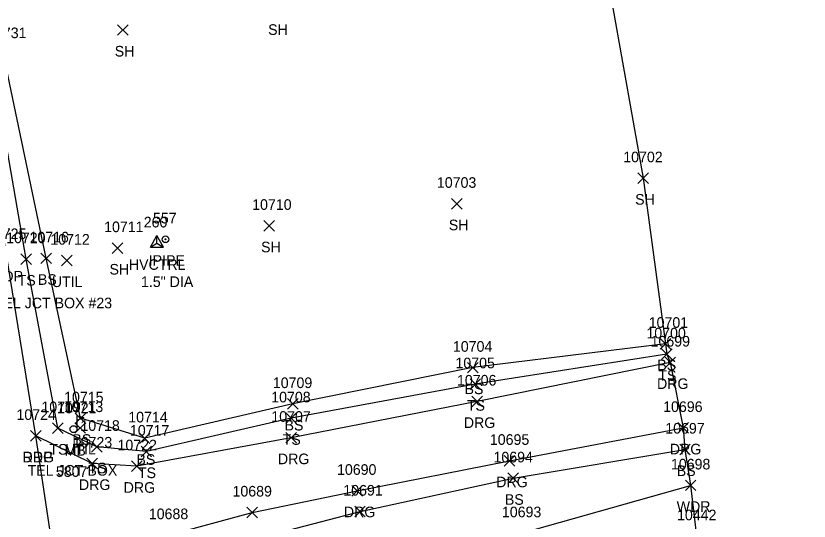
# Model space of a CAD drawing. Extents: x 1439173 to 1457902, y 641926 to 659889.
# Drawn here: x 1448137.9 to 1448287.7, y 647377.7 to 647473 of the extents above; entities that cross this region are included whole.
import ezdxf

# ---------------------------------------------------------------- set-up
doc = ezdxf.new("R2010")
doc.units = 0
for name, color, linetype in [('C_A', 7, 'Continuous'), ('C_I', 7, 'Continuous'), ('CPSM', 7, 'Continuous'), ('L_A', 7, 'Continuous'), ('L_C', 7, 'Continuous'), ('L_I', 7, 'Continuous'), ('L_TIC', 7, 'Continuous'), ('LAWA', 7, 'Continuous'), ('LELB', 7, 'Continuous'), ('LMB', 7, 'Continuous'), ('LSOGP', 7, 'Continuous'), ('M_A', 7, 'Continuous'), ('M_C', 7, 'Continuous'), ('M_I', 7, 'Continuous'), ('MPIP', 7, 'Continuous'), ('P_A', 7, 'Continuous'), ('P_I', 7, 'Continuous'), ('P_TIC', 7, 'Continuous'), ('PET', 7, 'Continuous'), ('R_A', 7, 'Continuous'), ('R_I', 7, 'Continuous'), ('R_TIC', 7, 'Continuous'), ('RDG', 7, 'Continuous'), ('U_A', 7, 'Continuous'), ('U_C', 7, 'Continuous'), ('U_I', 7, 'Continuous'), ('UDEFAULT', 7, 'Continuous')]:
    doc.layers.add(name, color=color, linetype=linetype)

msp = doc.modelspace()

# ---------------------------------------------------------------- linework, layer by layer
at = {"layer": 'CPSM'}
for p, q in [((1448163.34, 647429.4), (1448164.59, 647431.57)), ((1448165.84, 647429.4), (1448164.59, 647431.57)), ((1448164.59, 647430.12), (1448164.59, 647431.57)), ((1448163.34, 647429.4), (1448164.59, 647430.12)), ((1448164.59, 647430.12), (1448164.59, 647430.12)), ((1448164.59, 647430.12), (1448165.84, 647429.4)), ((1448163.34, 647429.4), (1448165.84, 647429.4))]:
    msp.add_line(p, q, dxfattribs=at)
at = {"layer": 'L_TIC'}
for points in [[(1448157.12, 647469.36), (1448159.12, 647471.36)], [(1448159.12, 647469.36), (1448157.12, 647471.36)], [(1448255.37, 647441.41), (1448257.37, 647443.41)], [(1448257.37, 647441.41), (1448255.37, 647443.41)], [(1448220.19, 647436.59), (1448222.19, 647438.59)], [(1448222.19, 647436.59), (1448220.19, 647438.59)], [(1448184.75, 647432.43), (1448186.75, 647434.43)], [(1448186.75, 647432.43), (1448184.75, 647434.43)], [(1448156.15, 647428.23), (1448158.15, 647430.23)], [(1448158.15, 647428.23), (1448156.15, 647430.23)], [(1448138.87, 647426.15), (1448140.87, 647428.15)], [(1448140.87, 647426.15), (1448138.87, 647428.15)], [(1448142.67, 647426.29), (1448144.67, 647428.29)], [(1448144.67, 647426.29), (1448142.67, 647428.29)], [(1448259.6, 647410.18), (1448261.6, 647412.18)], [(1448261.6, 647410.18), (1448259.6, 647412.18)], [(1448259.83, 647408.19), (1448261.83, 647410.19)], [(1448261.83, 647408.19), (1448259.83, 647410.19)], [(1448223.21, 647405.67), (1448225.21, 647407.67)], [(1448225.21, 647405.67), (1448223.21, 647407.67)], [(1448223.69, 647402.55), (1448225.69, 647404.55)], [(1448225.69, 647402.55), (1448223.69, 647404.55)], [(1448189.23, 647398.82), (1448191.23, 647400.82)], [(1448191.23, 647398.82), (1448189.23, 647400.82)], [(1448149.17, 647396.11), (1448151.17, 647398.11)], [(1448151.17, 647396.11), (1448149.17, 647398.11)], [(1448188.91, 647396.12), (1448190.91, 647398.12)], [(1448190.91, 647396.12), (1448188.91, 647398.12)], [(1448144.88, 647394.27), (1448146.88, 647396.27)], [(1448146.88, 647394.27), (1448144.88, 647396.27)], [(1448161.27, 647392.34), (1448163.27, 647394.34)], [(1448163.27, 647392.34), (1448161.27, 647394.34)], [(1448152.24, 647390.75), (1448154.24, 647392.75)], [(1448154.24, 647390.75), (1448152.24, 647392.75)], [(1448263.27, 647390.23), (1448265.27, 647392.23)], [(1448265.27, 647390.23), (1448263.27, 647392.23)], [(1448161.58, 647389.84), (1448163.58, 647391.84)], [(1448163.58, 647389.84), (1448161.58, 647391.84)], [(1448230.83, 647384.8), (1448232.83, 647386.8)], [(1448232.83, 647384.8), (1448230.83, 647386.8)], [(1448264.34, 647383.47), (1448266.34, 647385.47)], [(1448266.34, 647383.47), (1448264.34, 647385.47)], [(1448201.92, 647378.54), (1448203.92, 647380.54)], [(1448203.92, 647378.54), (1448201.92, 647380.54)]]:
    msp.add_lwpolyline(points, dxfattribs=at)
at = {"layer": 'LAWA'}
msp.add_lwpolyline([(1448252.74, 646964.45), (1448244.41, 646980.33), (1448239.61, 647007.07), (1448234.11, 647016.29), (1448223.02, 647037.69), (1448218.62, 647071.15), (1448216.86, 647088.6), (1448207.36, 647130.97), (1448199.17, 647181.24), (1448193.67, 647208.92), (1448186.25, 647244.22), (1448179.11, 647260.06), (1448172.19, 647307.19), (1448170.39, 647338.13), (1448178.65, 647355.2), (1448177, 647360), (1448205.87, 647370.15), (1448233.43, 647375.45), (1448265.34, 647384.47)], dxfattribs=at)
at = {"layer": 'LELB'}
for points in [[(1448260.6, 647411.18), (1448224.21, 647406.67), (1448190.23, 647399.82), (1448162.27, 647393.34), (1448150.17, 647397.11), (1448143.67, 647427.29), (1448135.63, 647465.82), (1448127.81, 647518.95), (1448121.29, 647557.96), (1448111.76, 647616.1), (1448102.2, 647673.03), (1448093.89, 647725), (1448082.06, 647780.89), (1448072.55, 647837.45), (1448066.89, 647870.13), (1448059.83, 647910.84), (1448057.62, 647927.05), (1448057.68, 647936.79), (1448068.91, 647935.54), (1448077.77, 647925.68)], [(1448260.83, 647409.19), (1448224.69, 647403.55), (1448189.91, 647397.12), (1448162.58, 647390.84), (1448153.24, 647391.75), (1448145.88, 647395.27), (1448139.87, 647427.15), (1448133.2, 647465.28), (1448123.84, 647518.37)], [(1448218.87, 647009.85), (1448211.68, 647037.64), (1448203.49, 647060.79), (1448197.21, 647087.75), (1448189.33, 647126.51), (1448182.07, 647178.19), (1448178.74, 647211.52), (1448173.35, 647241.59), (1448171.13, 647262.36), (1448164.91, 647306.09), (1448160.17, 647352.33), (1448163.48, 647366.25), (1448176.17, 647372.56), (1448202.92, 647379.54), (1448231.83, 647385.8), (1448264.27, 647391.23)]]:
    msp.add_lwpolyline(points, dxfattribs=at)
at = {"layer": 'LMB'}
for p, q in [((1448149.48, 647397.67), (1448150.78, 647397.29)), ((1448149.49, 647395.08), (1448149.49, 647397.68)), ((1448149.49, 647396.77), (1448150.77, 647397.28)), ((1448148.83, 647395.07), (1448148.83, 647395.07))]:
    msp.add_line(p, q, dxfattribs=at)
msp.add_circle((1448148.83, 647395.07), 0.656, dxfattribs=at)
at = {"layer": 'LSOGP'}
msp.add_lwpolyline([(1448248.57, 647486.26), (1448256.37, 647442.42), (1448260.59, 647411.19), (1448260.83, 647409.21), (1448261.5, 647407.66), (1448263.92, 647395.32), (1448264.27, 647391.24), (1448265.34, 647384.48), (1448266.44, 647374.89), (1448272.38, 647358.15), (1448273.9, 647341.93), (1448280.69, 647316.25), (1448287.71, 647281.98)], dxfattribs=at)
at = {"layer": 'MPIP'}
for radius in [0.625, 0.0833]:
    msp.add_circle((1448166.19, 647430.88), radius, dxfattribs=at)
at = {"layer": 'P_TIC'}
for points in [[(1448140.73, 647392.81), (1448142.73, 647394.81)], [(1448142.73, 647392.81), (1448140.73, 647394.81)]]:
    msp.add_lwpolyline(points, dxfattribs=at)
at = {"layer": 'PET'}
msp.add_lwpolyline([(1448210.31, 646953.97), (1448206.09, 646983.02), (1448202.29, 647007.11), (1448197.67, 647036.67), (1448193.54, 647061.45), (1448190, 647087.35), (1448184.11, 647125.89), (1448175.09, 647177.2), (1448170.55, 647212.07), (1448165.67, 647240.9), (1448161.94, 647266.07), (1448155.64, 647304.71), (1448148.08, 647351.45), (1448141.73, 647393.81), (1448136.16, 647427.92), (1448130.19, 647464.52), (1448121.44, 647517.9)], dxfattribs=at)
at = {"layer": 'R_TIC'}
for points in [[(1448260.5, 647406.65), (1448262.5, 647408.65)], [(1448262.5, 647406.65), (1448260.5, 647408.65)], [(1448224.03, 647399.29), (1448226.03, 647401.29)], [(1448226.03, 647399.29), (1448224.03, 647401.29)], [(1448262.92, 647394.31), (1448264.92, 647396.31)], [(1448264.92, 647394.31), (1448262.92, 647396.31)], [(1448140.73, 647392.81), (1448142.73, 647394.81)], [(1448142.73, 647392.81), (1448140.73, 647394.81)], [(1448188.93, 647392.46), (1448190.93, 647394.46)], [(1448190.93, 647392.46), (1448188.93, 647394.46)], [(1448151.37, 647387.6), (1448153.37, 647389.6)], [(1448153.37, 647387.6), (1448151.37, 647389.6)], [(1448230.15, 647388.11), (1448232.15, 647390.11)], [(1448232.15, 647388.11), (1448230.15, 647390.11)], [(1448159.81, 647387.07), (1448161.81, 647389.07)], [(1448161.81, 647387.07), (1448159.81, 647389.07)], [(1448201.38, 647382.45), (1448203.38, 647384.45)], [(1448203.38, 647382.45), (1448201.38, 647384.45)], [(1448181.57, 647378.36), (1448183.57, 647380.36)], [(1448183.57, 647378.36), (1448181.57, 647380.36)]]:
    msp.add_lwpolyline(points, dxfattribs=at)
at = {"layer": 'RDG'}
for points in [[(1448261.5, 647407.65), (1448225.03, 647400.29), (1448189.93, 647393.46), (1448160.81, 647388.07), (1448152.37, 647388.6), (1448141.73, 647393.81)], [(1448148.08, 647351.45), (1448157.7, 647368.86), (1448166.76, 647375.09), (1448182.57, 647379.36), (1448202.38, 647383.45), (1448231.15, 647389.11), (1448263.92, 647395.31)]]:
    msp.add_lwpolyline(points, dxfattribs=at)
at = {"layer": 'UDEFAULT'}
for points in [[(1448146.56, 647425.87), (1448148.56, 647427.87)], [(1448148.56, 647425.87), (1448146.56, 647427.87)], [(1448149.1, 647394.29), (1448151.1, 647396.29)], [(1448151.1, 647394.29), (1448149.1, 647396.29)]]:
    msp.add_lwpolyline(points, dxfattribs=at)

# ---------------------------------------------------------------- texts
at = {"layer": 'C_A'}
msp.add_text('HVCTRL', height=2, dxfattribs=at).set_placement((1448159.28, 647425.12))
at = {"layer": 'C_I'}
msp.add_text('260', height=2, dxfattribs=at).set_placement((1448162.09, 647433.12))
at = {"layer": 'L_A'}
for s, p in [('SH', (1448185.57, 647469.44)), ('SH', (1448156.61, 647465.36)), ('SH', (1448254.86, 647437.41)), ('SH', (1448219.68, 647432.59)), ('SH', (1448184.24, 647428.43)), ('SH', (1448155.63, 647424.23)), ('TS', (1448138.28, 647422.15)), ('BS', (1448142.11, 647422.29)), ('BS', (1448259.04, 647406.18)), ('TS', (1448259.24, 647404.19)), ('BS', (1448222.65, 647401.67)), ('TS', (1448223.09, 647398.55)), ('BS', (1448188.67, 647394.82)), ('BS', (1448148.61, 647392.11)), ('TS', (1448188.32, 647392.12)), ('TS', (1448144.29, 647390.27)), ('MB', (1448147.14, 647390.07)), ('BS', (1448160.71, 647388.34)), ('TS', (1448151.65, 647386.75)), ('TS', (1448160.99, 647385.84)), ('BS', (1448262.71, 647386.23)), ('BS', (1448230.27, 647380.8)), ('WDR', (1448262.7, 647379.47))]:
    msp.add_text(s, height=2, dxfattribs=at).set_placement(p)
at = {"layer": 'L_C'}
msp.add_text('5807', height=2, dxfattribs=at).set_placement((1448145.5, 647386.07))
at = {"layer": 'L_I'}
for s, p in [('10731', (1448132.52, 647468.82)), ('10702', (1448252.62, 647445.41)), ('10703', (1448217.44, 647440.59)), ('10710', (1448182.56, 647436.43)), ('10711', (1448154.61, 647432.23)), ('10720', (1448136.12, 647430.15)), ('10716', (1448140.51, 647430.29)), ('10701', (1448257.42, 647414.18)), ('10700', (1448256.99, 647412.19)), ('10704', (1448220.46, 647409.67)), ('10705', (1448220.94, 647406.55)), ('10709', (1448186.47, 647402.82)), ('10715', (1448147.06, 647400.11)), ('10708', (1448186.16, 647400.12)), ('10719', (1448142.77, 647398.27)), ('10721', (1448145.73, 647398.07)), ('10714', (1448159.17, 647396.34)), ('10718', (1448150.13, 647394.75)), ('10717', (1448159.48, 647393.84)), ('10697', (1448260.55, 647394.23)), ('10694', (1448228.12, 647388.8)), ('10698', (1448261.62, 647387.47)), ('10691', (1448199.77, 647382.54)), ('10693', (1448229.71, 647378.45)), ('10442', (1448262.77, 647377.88))]:
    msp.add_text(s, height=2, dxfattribs=at).set_placement(p)
at = {"layer": 'M_A'}
msp.add_text('IPIPE', height=2, dxfattribs=at).set_placement((1448163.03, 647425.88))
at = {"layer": 'M_C'}
msp.add_text('1.5" DIA', height=2, dxfattribs=at).set_placement((1448161.57, 647421.88))
at = {"layer": 'M_I'}
msp.add_text('557', height=2, dxfattribs=at).set_placement((1448163.83, 647433.88))
at = {"layer": 'P_A'}
for p in [(1448133.65, 647422.92), (1448139.22, 647388.81)]:
    msp.add_text('RDP', height=2, dxfattribs=at).set_placement(p)
at = {"layer": 'P_I'}
for s, p in [('10725', (1448132.49, 647430.92)), ('10724', (1448138.06, 647396.81))]:
    msp.add_text(s, height=2, dxfattribs=at).set_placement(p)
at = {"layer": 'R_A'}
for p in [(1448258.99, 647402.65), (1448222.52, 647395.29), (1448261.41, 647390.31), (1448139.22, 647388.81), (1448187.42, 647388.46), (1448149.86, 647383.6), (1448158.3, 647383.07), (1448228.64, 647384.11), (1448199.87, 647378.45)]:
    msp.add_text('DRG', height=2, dxfattribs=at).set_placement(p)
at = {"layer": 'R_I'}
for s, p in [('10699', (1448257.78, 647410.65)), ('10706', (1448221.23, 647403.29)), ('10696', (1448260.15, 647398.31)), ('10724', (1448138.06, 647396.81)), ('10707', (1448186.18, 647396.46)), ('10695', (1448227.44, 647392.11)), ('10723', (1448148.7, 647391.6)), ('10722', (1448157.14, 647391.07)), ('10690', (1448198.58, 647386.45)), ('10689', (1448178.85, 647382.36)), ('10688', (1448163.05, 647378.09))]:
    msp.add_text(s, height=2, dxfattribs=at).set_placement(p)
at = {"layer": 'U_A'}
for p in [(1448144.73, 647421.87), (1448147.26, 647390.29)]:
    msp.add_text('UTIL', height=2, dxfattribs=at).set_placement(p)
at = {"layer": 'U_C'}
for s, p in [('TEL JCT BOX #23', (1448133.97, 647417.87)), ('TEL JCT BOX', (1448140.16, 647386.29))]:
    msp.add_text(s, height=2, dxfattribs=at).set_placement(p)
at = {"layer": 'U_I'}
for s, p in [('10712', (1448144.46, 647429.87)), ('10713', (1448147, 647398.29))]:
    msp.add_text(s, height=2, dxfattribs=at).set_placement(p)

doc.saveas('drawing.dxf')
